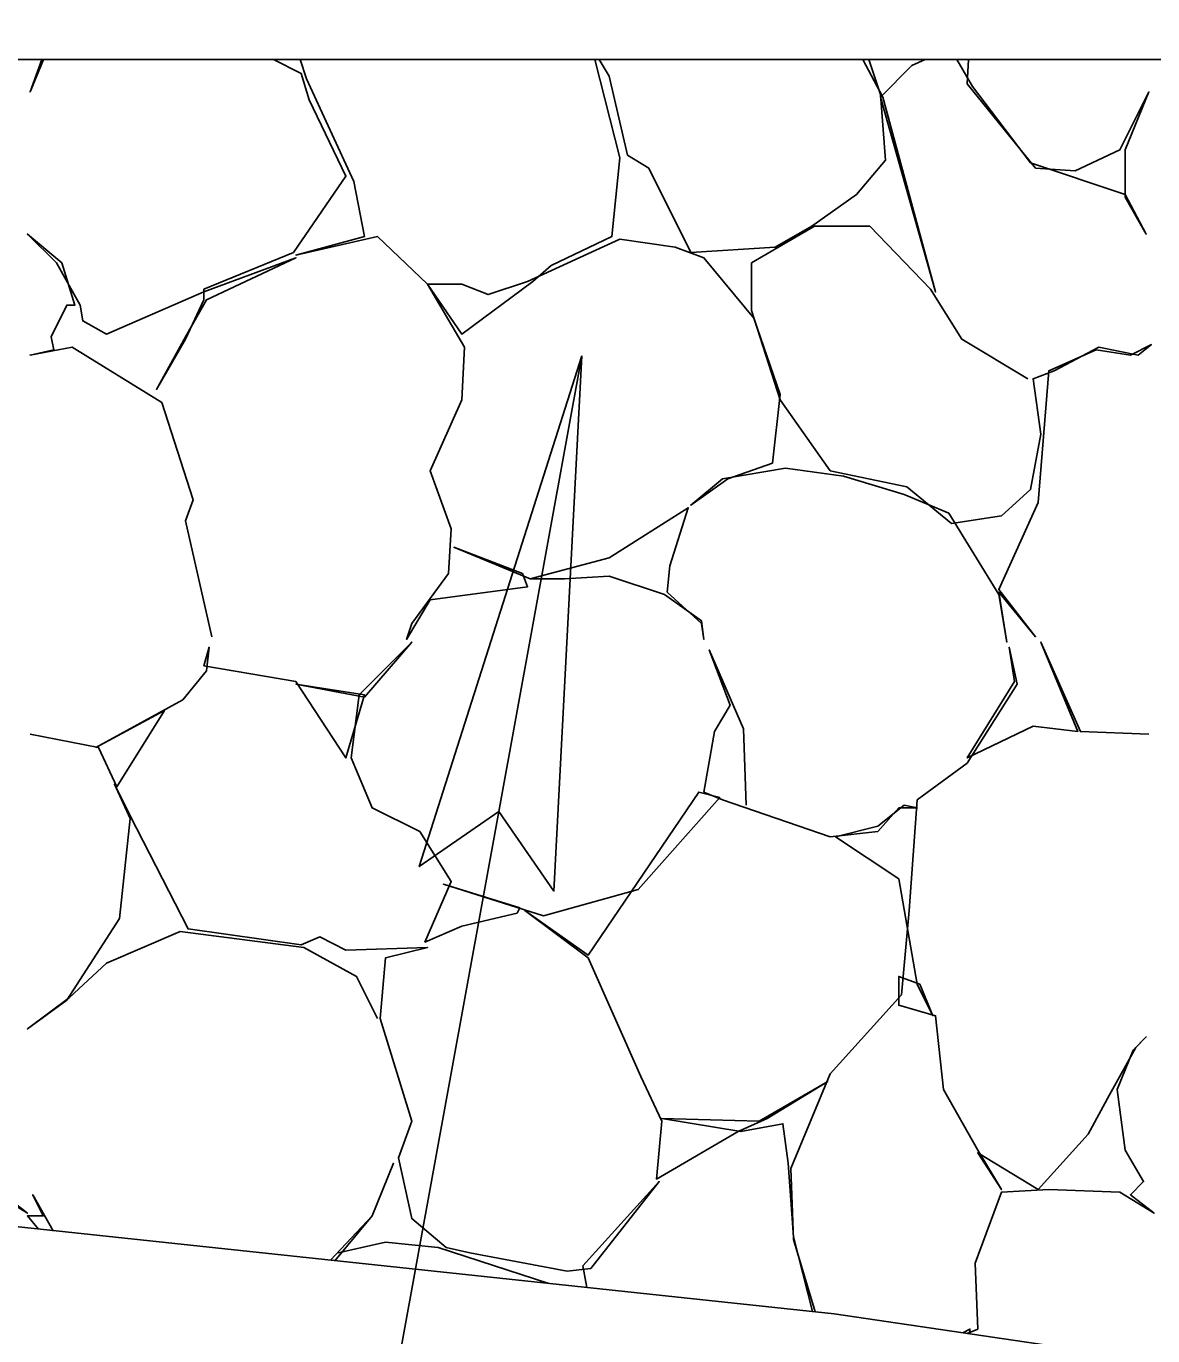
# Model space of a CAD drawing. Extents: x 1574 to 14903, y 7971 to 16537.
# Drawn here: x 14634.516 to 14636.656, y 9010.576 to 9013.063 of the extents above; entities that cross this region are included whole.
import ezdxf

# ---------------------------------------------------------------- set-up
doc = ezdxf.new("R2010")
doc.units = 0
for name, color, linetype in [('DESIGN - EARTHWORK - Shapes', 7, 'Continuous'), ('DESIGN - SCRATCH - User 1', 7, 'Continuous'), ('DESIGN - TRANSPORTATION - Proposed Layout Patterning', 7, 'Continuous'), ('DESIGN - TYPICAL - Finished Grade and Subgrade', 7, 'Continuous'), ('DESIGN - TYPICAL - Slope Tie Text', 7, 'Continuous'), ('SURVEY - GROUND - Top of Ground', 7, 'Continuous')]:
    doc.layers.add(name, color=color, linetype=linetype)

msp = doc.modelspace()

# ---------------------------------------------------------------- linework, layer by layer
at = {"layer": 'DESIGN - EARTHWORK - Shapes'}
for points in [[(14623.1742, 9016.8786), (14623.9972, 9016.8621), (14628.5915, 9014.1917), (14629.924, 9013.639), (14633.6917, 9011.203), (14634.2096, 9010.8135), (14636.0502, 9010.6172), (14638.6805, 9010.2298), (14640.45, 9010.1592), (14643.2666, 9010.0469), (14643.2666, 9009.7967), (14638.6572, 9009.9805), (14636.0187, 9010.3692), (14634.1145, 9010.5722), (14633.5485, 9010.9979), (14629.8073, 9013.4168), (14628.4803, 9013.9672), (14623.857, 9016.6545)], [(14629.8711, 9016.7446), (14643.2666, 9010.0469), (14641.7297, 9010.1082), (14640.45, 9010.1592), (14638.6805, 9010.2298), (14636.0502, 9010.6172), (14634.2096, 9010.8135), (14633.6917, 9011.203), (14629.924, 9013.639), (14628.5915, 9014.1917), (14623.9972, 9016.8621)]]:
    msp.add_lwpolyline(points, close=True, dxfattribs=at)
at = {"layer": 'DESIGN - SCRATCH - User 1'}
msp.add_lwpolyline([(14637.3604, 9013), (14630.9123, 9013), (14629.924, 9013.639), (14628.5915, 9014.1917), (14628.263, 9014.3827)], dxfattribs=at)
msp.add_lwpolyline([(14637.3604, 9013), (14643.2666, 9010.0469), (14638.6805, 9010.2298), (14636.0502, 9010.6172), (14634.2096, 9010.8135), (14630.9123, 9013)], close=True, dxfattribs=at)
at = {"layer": 'DESIGN - TRANSPORTATION - Proposed Layout Patterning'}
msp.add_line((14630.9123, 9013), (14637.3604, 9013), dxfattribs=at)
msp.add_line((14630.9123, 9013), (14637.3604, 9013), dxfattribs=at)
for points in [[(14634.8681, 9011.9035), (14634.8181, 9012.1235), (14634.8331, 9012.1635), (14634.7731, 9012.3485), (14634.6031, 9012.4535), (14634.5231, 9012.4385), (14634.5681, 9012.4485), (14634.5631, 9012.4735), (14634.5931, 9012.5335), (14634.6081, 9012.5335), (14634.5831, 9012.6135), (14634.5181, 9012.6685), (14634.5731, 9012.6135), (14634.6181, 9012.5335), (14634.6231, 9012.5035), (14634.6681, 9012.4785), (14634.8531, 9012.5585), (14635.0281, 9012.6235), (14634.8581, 9012.5435), (14634.8181, 9012.4735), (14634.7631, 9012.3735), (14634.8181, 9012.4685), (14634.8531, 9012.5435), (14634.8531, 9012.5635), (14635.0231, 9012.6335), (14635.1231, 9012.7785), (14635.0531, 9012.9235), (14635.0381, 9012.9735), (14634.9852, 9013)], [(14634.8681, 9011.9035), (14634.8181, 9012.1235), (14634.8331, 9012.1635), (14634.7731, 9012.3485), (14634.6031, 9012.4535), (14634.5231, 9012.4385), (14634.5681, 9012.4485), (14634.5631, 9012.4735), (14634.5931, 9012.5335), (14634.6081, 9012.5335), (14634.5831, 9012.6135), (14634.5181, 9012.6685), (14634.5731, 9012.6135), (14634.6181, 9012.5335), (14634.6231, 9012.5035), (14634.6681, 9012.4785), (14634.8531, 9012.5585), (14635.0281, 9012.6235), (14634.8581, 9012.5435), (14634.8181, 9012.4735), (14634.7631, 9012.3735), (14634.8181, 9012.4685), (14634.8531, 9012.5435), (14634.8531, 9012.5635), (14635.0231, 9012.6335), (14635.1231, 9012.7785), (14635.0531, 9012.9235), (14635.0381, 9012.9735), (14634.9852, 9013)], [(14634.5486, 9013), (14634.5231, 9012.9385), (14634.5451, 9013)], [(14634.5486, 9013), (14634.5231, 9012.9385), (14634.5451, 9013)], [(14635.036, 9013), (14635.0481, 9012.9635), (14635.1381, 9012.7685), (14635.1581, 9012.6635), (14635.0281, 9012.6285), (14635.1831, 9012.6635), (14635.2781, 9012.5735), (14635.3481, 9012.4535), (14635.3431, 9012.3535), (14635.2831, 9012.2185), (14635.3231, 9012.1085), (14635.3181, 9012.0235), (14635.2481, 9011.9285), (14635.2381, 9011.8985), (14635.2831, 9011.9735), (14635.4681, 9011.9985), (14635.4581, 9012.0235), (14635.3281, 9012.0735), (14635.4731, 9012.0135), (14635.5381, 9012.0135), (14635.6231, 9012.0185), (14635.7281, 9011.9835), (14635.7981, 9011.9335), (14635.8031, 9011.8985), (14635.7981, 9011.9285), (14635.7331, 9011.9885), (14635.7381, 9012.0385), (14635.7731, 9012.1485), (14635.6231, 9012.0535), (14635.4731, 9012.0135)], [(14635.036, 9013), (14635.0481, 9012.9635), (14635.1381, 9012.7685), (14635.1581, 9012.6635), (14635.0281, 9012.6285), (14635.1831, 9012.6635), (14635.2781, 9012.5735), (14635.3481, 9012.4535), (14635.3431, 9012.3535), (14635.2831, 9012.2185), (14635.3231, 9012.1085), (14635.3181, 9012.0235), (14635.2481, 9011.9285), (14635.2381, 9011.8985), (14635.2831, 9011.9735), (14635.4681, 9011.9985), (14635.4581, 9012.0235), (14635.3281, 9012.0735), (14635.4731, 9012.0135), (14635.5381, 9012.0135), (14635.6231, 9012.0185), (14635.7281, 9011.9835), (14635.7981, 9011.9335), (14635.8031, 9011.8985), (14635.7981, 9011.9285), (14635.7331, 9011.9885), (14635.7381, 9012.0385), (14635.7731, 9012.1485), (14635.6231, 9012.0535), (14635.4731, 9012.0135)], [(14635.5955, 9013), (14635.6431, 9012.8135), (14635.6281, 9012.6635), (14635.5131, 9012.6085), (14635.4781, 9012.5785), (14635.3431, 9012.4785), (14635.2781, 9012.5735), (14635.3431, 9012.5735), (14635.3931, 9012.5535), (14635.4681, 9012.5785), (14635.6431, 9012.6585), (14635.7481, 9012.6435), (14635.8031, 9012.6235), (14635.8981, 9012.5085), (14635.9481, 9012.3635), (14635.9331, 9012.2335), (14635.8481, 9012.2035), (14635.7781, 9012.1535), (14635.8381, 9012.2035), (14635.9581, 9012.2235), (14636.0681, 9012.2085), (14636.1831, 9012.1735), (14636.2681, 9012.1385), (14636.3631, 9011.9835), (14636.3781, 9011.8935), (14636.3631, 9011.9885), (14636.4331, 9011.9035), (14636.3631, 9011.9935), (14636.4381, 9012.1585), (14636.4581, 9012.4085), (14636.5481, 9012.4485), (14636.6131, 9012.4385), (14636.6531, 9012.4585), (14636.6281, 9012.4385), (14636.5531, 9012.4535), (14636.4681, 9012.4085), (14636.4281, 9012.3935), (14636.4431, 9012.2885), (14636.4231, 9012.1835), (14636.3681, 9012.1335), (14636.2731, 9012.1185), (14636.1881, 9012.1885), (14636.0431, 9012.2185), (14635.9481, 9012.3535), (14635.8931, 9012.5235), (14635.8931, 9012.6135), (14636.0131, 9012.6835), (14636.1181, 9012.6835), (14636.2331, 9012.5635), (14636.2931, 9012.4685), (14636.4181, 9012.3935)], [(14635.5955, 9013), (14635.6431, 9012.8135), (14635.6281, 9012.6635), (14635.5131, 9012.6085), (14635.4781, 9012.5785), (14635.3431, 9012.4785), (14635.2781, 9012.5735), (14635.3431, 9012.5735), (14635.3931, 9012.5535), (14635.4681, 9012.5785), (14635.6431, 9012.6585), (14635.7481, 9012.6435), (14635.8031, 9012.6235), (14635.8981, 9012.5085), (14635.9481, 9012.3635), (14635.9331, 9012.2335), (14635.8481, 9012.2035), (14635.7781, 9012.1535), (14635.8381, 9012.2035), (14635.9581, 9012.2235), (14636.0681, 9012.2085), (14636.1831, 9012.1735), (14636.2681, 9012.1385), (14636.3631, 9011.9835), (14636.3781, 9011.8935), (14636.3631, 9011.9885), (14636.4331, 9011.9035), (14636.3631, 9011.9935), (14636.4381, 9012.1585), (14636.4581, 9012.4085), (14636.5481, 9012.4485), (14636.6131, 9012.4385), (14636.6531, 9012.4585), (14636.6281, 9012.4385), (14636.5531, 9012.4535), (14636.4681, 9012.4085), (14636.4281, 9012.3935), (14636.4431, 9012.2885), (14636.4231, 9012.1835), (14636.3681, 9012.1335), (14636.2731, 9012.1185), (14636.1881, 9012.1885), (14636.0431, 9012.2185), (14635.9481, 9012.3535), (14635.8931, 9012.5235), (14635.8931, 9012.6135), (14636.0131, 9012.6835), (14636.1181, 9012.6835), (14636.2331, 9012.5635), (14636.2931, 9012.4685), (14636.4181, 9012.3935)], [(14636.116, 9013), (14636.1381, 9012.9335), (14636.1481, 9012.8085), (14636.0931, 9012.7435), (14636.0081, 9012.6835), (14635.9381, 9012.6435), (14635.7781, 9012.6335), (14635.6981, 9012.7935), (14635.6581, 9012.8185), (14635.6231, 9012.9685), (14635.6038, 9013)], [(14636.116, 9013), (14636.1381, 9012.9335), (14636.1481, 9012.8085), (14636.0931, 9012.7435), (14636.0081, 9012.6835), (14635.9381, 9012.6435), (14635.7781, 9012.6335), (14635.6981, 9012.7935), (14635.6581, 9012.8185), (14635.6231, 9012.9685), (14635.6038, 9013)], [(14636.105, 9013), (14636.1431, 9012.9285), (14636.2431, 9012.5585), (14636.1381, 9012.9285), (14636.1981, 9012.9885), (14636.223, 9013)], [(14636.105, 9013), (14636.1431, 9012.9285), (14636.2431, 9012.5585), (14636.1381, 9012.9285), (14636.1981, 9012.9885), (14636.223, 9013)], [(14636.2837, 9013), (14636.3131, 9012.9485), (14636.4231, 9012.8035), (14636.6031, 9012.7435), (14636.6431, 9012.6685), (14636.6031, 9012.7385), (14636.6031, 9012.8285), (14636.6481, 9012.9385), (14636.5931, 9012.8285), (14636.5081, 9012.7885), (14636.4331, 9012.7935), (14636.3031, 9012.9535), (14636.3055, 9013)], [(14636.2837, 9013), (14636.3131, 9012.9485), (14636.4231, 9012.8035), (14636.6031, 9012.7435), (14636.6431, 9012.6685), (14636.6031, 9012.7385), (14636.6031, 9012.8285), (14636.6481, 9012.9385), (14636.5931, 9012.8285), (14636.5081, 9012.7885), (14636.4331, 9012.7935), (14636.3031, 9012.9535), (14636.3055, 9013)], [(14634.5231, 9011.7185), (14634.6531, 9011.6935), (14634.6881, 9011.6185), (14634.7781, 9011.7635), (14634.6481, 9011.6935), (14634.8131, 9011.7835), (14634.8581, 9011.8385), (14634.8631, 9011.8835), (14634.8531, 9011.8485), (14635.0281, 9011.8185), (14635.1231, 9011.6735), (14635.1581, 9011.7935), (14635.0281, 9011.8135), (14635.1581, 9011.7885), (14635.2481, 9011.8935), (14635.1481, 9011.7935), (14635.1331, 9011.6735), (14635.1731, 9011.5785), (14635.2631, 9011.5335), (14635.3231, 9011.4385), (14635.2731, 9011.3235), (14635.3431, 9011.3535), (14635.4481, 9011.3785), (14635.4531, 9011.3885), (14635.3081, 9011.4335), (14635.4981, 9011.3735), (14635.6781, 9011.4235), (14635.8331, 9011.5985), (14635.7931, 9011.6085), (14635.5831, 9011.2985), (14635.4631, 9011.3835), (14635.5831, 9011.2935), (14635.6831, 9011.0685), (14635.7231, 9010.9835), (14635.7131, 9010.8735), (14635.8681, 9010.9635), (14635.9231, 9010.9885), (14636.0381, 9011.0585), (14635.9081, 9010.9835), (14635.7231, 9010.9885), (14635.8731, 9010.9635), (14635.9531, 9010.9785), (14635.9631, 9010.9035), (14635.9731, 9010.7635), (14636.0095, 9010.6216)], [(14634.5231, 9011.7185), (14634.6531, 9011.6935), (14634.6881, 9011.6185), (14634.7781, 9011.7635), (14634.6481, 9011.6935), (14634.8131, 9011.7835), (14634.8581, 9011.8385), (14634.8631, 9011.8835), (14634.8531, 9011.8485), (14635.0281, 9011.8185), (14635.1231, 9011.6735), (14635.1581, 9011.7935), (14635.0281, 9011.8135), (14635.1581, 9011.7885), (14635.2481, 9011.8935), (14635.1481, 9011.7935), (14635.1331, 9011.6735), (14635.1731, 9011.5785), (14635.2631, 9011.5335), (14635.3231, 9011.4385), (14635.2731, 9011.3235), (14635.3431, 9011.3535), (14635.4481, 9011.3785), (14635.4531, 9011.3885), (14635.3081, 9011.4335), (14635.4981, 9011.3735), (14635.6781, 9011.4235), (14635.8331, 9011.5985), (14635.7931, 9011.6085), (14635.5831, 9011.2985), (14635.4631, 9011.3835), (14635.5831, 9011.2935), (14635.6831, 9011.0685), (14635.7231, 9010.9835), (14635.7131, 9010.8735), (14635.8681, 9010.9635), (14635.9231, 9010.9885), (14636.0381, 9011.0585), (14635.9081, 9010.9835), (14635.7231, 9010.9885), (14635.8731, 9010.9635), (14635.9531, 9010.9785), (14635.9631, 9010.9035), (14635.9731, 9010.7635), (14636.0095, 9010.6216)], [(14636.6481, 9011.7185), (14636.5181, 9011.7235), (14636.4431, 9011.8935), (14636.5131, 9011.7235), (14636.4281, 9011.7335), (14636.3031, 9011.6735), (14636.3931, 9011.8185), (14636.3831, 9011.8835), (14636.3981, 9011.8135), (14636.3031, 9011.6635), (14636.2081, 9011.5935), (14636.1931, 9011.3835), (14636.1781, 9011.2235), (14636.0431, 9011.0735), (14635.9681, 9010.8935), (14635.9731, 9010.7585), (14636.014, 9010.6211)], [(14636.6481, 9011.7185), (14636.5181, 9011.7235), (14636.4431, 9011.8935), (14636.5131, 9011.7235), (14636.4281, 9011.7335), (14636.3031, 9011.6735), (14636.3931, 9011.8185), (14636.3831, 9011.8835), (14636.3981, 9011.8135), (14636.3031, 9011.6635), (14636.2081, 9011.5935), (14636.1931, 9011.3835), (14636.1781, 9011.2235), (14636.0431, 9011.0735), (14635.9681, 9010.8935), (14635.9731, 9010.7585), (14636.014, 9010.6211)], [(14636.3028, 9010.58), (14636.3231, 9010.5885), (14636.3181, 9010.7135), (14636.3681, 9010.8485), (14636.4581, 9010.8535), (14636.5931, 9010.8485), (14636.6581, 9010.8085), (14636.6131, 9010.8435), (14636.6381, 9010.8685), (14636.6031, 9010.9285), (14636.5881, 9011.0435), (14636.6181, 9011.1185), (14636.6431, 9011.1435), (14636.6231, 9011.1235), (14636.5731, 9011.0335), (14636.5331, 9010.9585), (14636.4381, 9010.8535), (14636.3231, 9010.9235), (14636.3681, 9010.8535), (14636.3231, 9010.9285), (14636.2581, 9011.0435), (14636.2431, 9011.1835), (14636.1731, 9011.2035), (14636.1731, 9011.2585), (14636.2131, 9011.2435), (14636.2381, 9011.1835), (14636.2081, 9011.2435), (14636.1731, 9011.4435), (14636.0531, 9011.5235), (14636.1331, 9011.5435), (14636.1831, 9011.5835), (14636.2081, 9011.5785), (14636.1731, 9011.5785), (14636.1331, 9011.5335), (14636.0431, 9011.5235), (14635.8381, 9011.5935), (14635.8031, 9011.6085), (14635.8231, 9011.7235), (14635.8531, 9011.7735), (14635.8131, 9011.8785), (14635.8781, 9011.7285), (14635.8831, 9011.5835)], [(14636.3028, 9010.58), (14636.3231, 9010.5885), (14636.3181, 9010.7135), (14636.3681, 9010.8485), (14636.4581, 9010.8535), (14636.5931, 9010.8485), (14636.6581, 9010.8085), (14636.6131, 9010.8435), (14636.6381, 9010.8685), (14636.6031, 9010.9285), (14636.5881, 9011.0435), (14636.6181, 9011.1185), (14636.6431, 9011.1435), (14636.6231, 9011.1235), (14636.5731, 9011.0335), (14636.5331, 9010.9585), (14636.4381, 9010.8535), (14636.3231, 9010.9235), (14636.3681, 9010.8535), (14636.3231, 9010.9285), (14636.2581, 9011.0435), (14636.2431, 9011.1835), (14636.1731, 9011.2035), (14636.1731, 9011.2585), (14636.2131, 9011.2435), (14636.2381, 9011.1835), (14636.2081, 9011.2435), (14636.1731, 9011.4435), (14636.0531, 9011.5235), (14636.1331, 9011.5435), (14636.1831, 9011.5835), (14636.2081, 9011.5785), (14636.1731, 9011.5785), (14636.1331, 9011.5335), (14636.0431, 9011.5235), (14635.8381, 9011.5935), (14635.8031, 9011.6085), (14635.8231, 9011.7235), (14635.8531, 9011.7735), (14635.8131, 9011.8785), (14635.8781, 9011.7285), (14635.8831, 9011.5835)], [(14635.5806, 9010.6673), (14635.5731, 9010.7085), (14635.7181, 9010.8685), (14635.5881, 9010.7035), (14635.5431, 9010.6985), (14635.3581, 9010.7335), (14635.3131, 9010.7435), (14635.2481, 9010.7985), (14635.2231, 9010.9135), (14635.2481, 9010.9835), (14635.1881, 9011.1785), (14635.1981, 9011.2935), (14635.2781, 9011.3135), (14635.1231, 9011.3085), (14635.0731, 9011.3335), (14635.0381, 9011.3185), (14634.8231, 9011.3485), (14634.7131, 9011.5635), (14634.6831, 9011.6235), (14634.7131, 9011.5585), (14634.6931, 9011.3685), (14634.5931, 9011.2135), (14634.5181, 9011.1585), (14634.5981, 9011.2185), (14634.6681, 9011.2835), (14634.8081, 9011.3435), (14635.0431, 9011.3135), (14635.1431, 9011.2585), (14635.1831, 9011.1785)], [(14635.5806, 9010.6673), (14635.5731, 9010.7085), (14635.7181, 9010.8685), (14635.5881, 9010.7035), (14635.5431, 9010.6985), (14635.3581, 9010.7335), (14635.3131, 9010.7435), (14635.2481, 9010.7985), (14635.2231, 9010.9135), (14635.2481, 9010.9835), (14635.1881, 9011.1785), (14635.1981, 9011.2935), (14635.2781, 9011.3135), (14635.1231, 9011.3085), (14635.0731, 9011.3335), (14635.0381, 9011.3185), (14634.8231, 9011.3485), (14634.7131, 9011.5635), (14634.6831, 9011.6235), (14634.7131, 9011.5585), (14634.6931, 9011.3685), (14634.5931, 9011.2135), (14634.5181, 9011.1585), (14634.5981, 9011.2185), (14634.6681, 9011.2835), (14634.8081, 9011.3435), (14635.0431, 9011.3135), (14635.1431, 9011.2585), (14635.1831, 9011.1785)], [(14635.1021, 9010.7183), (14635.1731, 9010.8035), (14635.2131, 9010.9035), (14635.1731, 9010.8035), (14635.0938, 9010.7192)], [(14635.1021, 9010.7183), (14635.1731, 9010.8035), (14635.2131, 9010.9035), (14635.1731, 9010.8035), (14635.0938, 9010.7192)], [(14634.4531, 9010.8485), (14634.5181, 9010.8085), (14634.4731, 9010.8435)], [(14634.4531, 9010.8485), (14634.5181, 9010.8085), (14634.4731, 9010.8435)], [(14634.5391, 9010.7784), (14634.5181, 9010.8035), (14634.5481, 9010.8035), (14634.5281, 9010.8435), (14634.5667, 9010.7754)], [(14634.5391, 9010.7784), (14634.5181, 9010.8035), (14634.5481, 9010.8035), (14634.5281, 9010.8435), (14634.5667, 9010.7754)], [(14635.1081, 9010.7335), (14635.1981, 9010.7535), (14635.2981, 9010.7435), (14635.5082, 9010.675)], [(14635.1081, 9010.7335), (14635.1981, 9010.7535), (14635.2981, 9010.7435), (14635.5082, 9010.675)], [(14636.3077, 9010.5793), (14636.3081, 9010.5885), (14636.2949, 9010.5812)], [(14636.3077, 9010.5793), (14636.3081, 9010.5885), (14636.2949, 9010.5812)]]:
    msp.add_lwpolyline(points, dxfattribs=at)
at = {"layer": 'DESIGN - TYPICAL - Finished Grade and Subgrade'}
msp.add_line((14630.9123, 9013), (14637.3604, 9013), dxfattribs=at)
at = {"layer": 'DESIGN - TYPICAL - Slope Tie Text'}
for points in [[(14635.9619, 9008.4849), (14634.851, 9008.4849), (14635.571, 9012.4374)], [(14635.571, 9012.4374), (14635.5179, 9011.4205), (14635.4133, 9011.5717), (14635.2621, 9011.4671), (14635.571, 9012.4374)]]:
    msp.add_lwpolyline(points, dxfattribs=at)
msp.add_lwpolyline([(14635.571, 9012.4374), (14635.5179, 9011.4205), (14635.4133, 9011.5717), (14635.2621, 9011.4671)], close=True, dxfattribs=at)
at = {"layer": 'SURVEY - GROUND - Top of Ground'}
msp.add_lwpolyline([(14618.4491, 9018.6926), (14623.9599, 9016.8838), (14628.5915, 9014.1917), (14629.924, 9013.639), (14633.6917, 9011.203), (14634.2096, 9010.8135), (14636.0502, 9010.6172), (14638.6805, 9010.2298), (14647.1033, 9009.8939), (14648.6455, 9009.7274), (14650.9889, 9009.7529), (14654.5937, 9010.8536)], dxfattribs=at)
msp.add_lwpolyline([(14618.4491, 9018.6926), (14623.9599, 9016.8838), (14628.5915, 9014.1917), (14629.924, 9013.639), (14633.6917, 9011.203), (14634.2096, 9010.8135), (14636.0502, 9010.6172), (14638.6805, 9010.2298), (14647.1033, 9009.8939), (14648.6455, 9009.7274), (14650.9889, 9009.7529), (14654.5937, 9010.8536)], dxfattribs=at)

doc.saveas('drawing.dxf')
